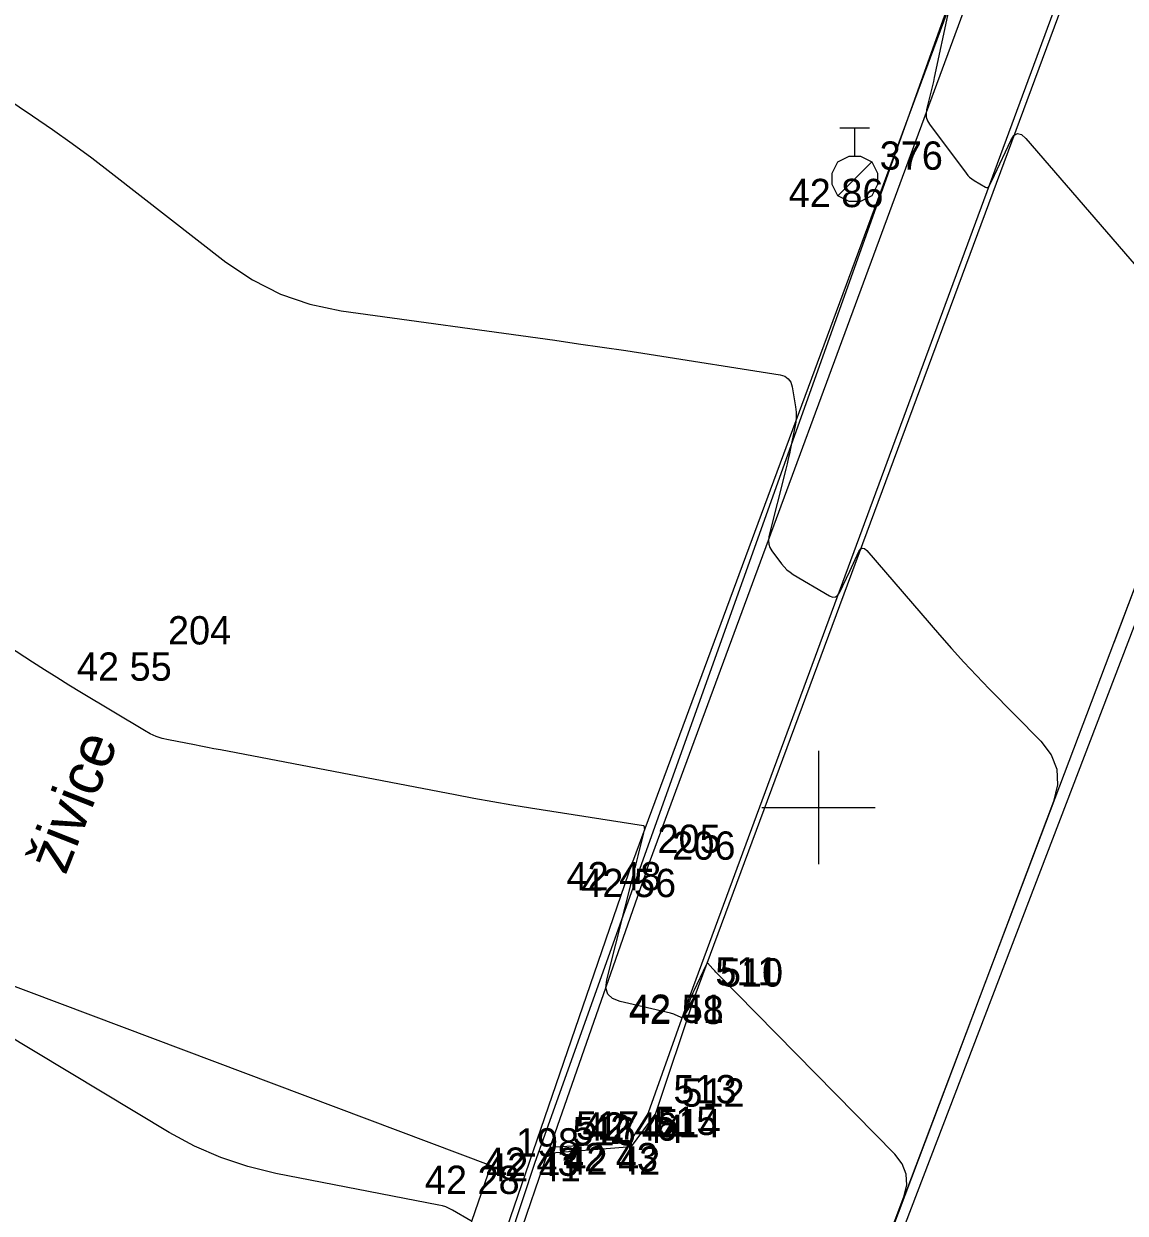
# Model space of a CAD drawing. Extents: x -702257 to -701487, y -1009871 to -1008841.
# Drawn here: x -701682.01 to -701672.29, y -1009103.58 to -1009093.08 of the extents above; entities that cross this region are included whole.
import ezdxf

# ---------------------------------------------------------------- set-up
doc = ezdxf.new("R2010")
doc.units = 0
for name, color, linetype in [('Ex_Major Contours', 7, 'Continuous'), ('Ex_Minor Contours', 7, 'Continuous'), ('Z_body', 7, 'Continuous'), ('Z_body_cisla', 7, 'Continuous'), ('Z_body_vysky_redukovane', 7, 'Continuous'), ('Z_budova', 7, 'Continuous'), ('Z_hektometricka_sit', 7, 'Continuous'), ('Z_katastr_hranice', 7, 'Continuous'), ('Z_komunikace', 7, 'Continuous'), ('Z_obruba', 7, 'Continuous'), ('Z_popisy', 7, 'Continuous'), ('Z_site_vodovod_znaky', 7, 'Continuous'), ('Z_vdz_prechod', 7, 'Continuous')]:
    doc.layers.add(name, color=color, linetype=linetype)

# ---------------------------------------------------------------- blocks, each defined once
blk = doc.blocks.new('POINT_DISPLAY')
blk.add_line((0, 0), (0, 0))
blk = doc.blocks.new('Z18')
for p, q in [((-0.13, 0.45), (0.13, 0.45)), ((0, 0.2), (0, 0.45)), ((-0.2, 0.05), (-0.15, 0.15)), ((-0.15, 0.15), (-0.05, 0.2)), ((0.15, 0.15), (-0.15, -0.15)), ((-0.05, 0.2), (0.05, 0.2)), ((0.05, 0.2), (0.15, 0.15)), ((0.15, 0.15), (0.2, 0.05)), ((-0.2, -0.05), (-0.2, 0.05)), ((0.2, 0.05), (0.2, -0.05)), ((-0.15, -0.15), (-0.2, -0.05)), ((0.2, -0.05), (0.15, -0.15)), ((-0.05, -0.2), (-0.15, -0.15)), ((0.05, -0.2), (-0.05, -0.2)), ((0.15, -0.15), (0.05, -0.2))]:
    blk.add_line(p, q)

msp = doc.modelspace()

# ---------------------------------------------------------------- linework, layer by layer
at = {"layer": 'Ex_Major Contours'}
for points in [[(-701673.854, -1009092.968), (-701673.978, -1009093.555), (-701673.986, -1009093.591), (-701673.994, -1009093.627), (-701674.002, -1009093.662), (-701674.011, -1009093.698), (-701674.046, -1009093.839), (-701674.051, -1009093.874), (-701674.049, -1009093.907), (-701674.038, -1009093.939), (-701674.02, -1009093.969), (-701673.697, -1009094.401), (-701673.682, -1009094.42), (-701673.666, -1009094.436), (-701673.647, -1009094.451), (-701673.627, -1009094.464), (-701673.527, -1009094.524), (-701673.516, -1009094.528), (-701673.507, -1009094.528), (-701673.499, -1009094.523), (-701673.493, -1009094.514), (-701673.448, -1009094.418), (-701673.303, -1009094.111), (-701673.275, -1009094.068), (-701673.244, -1009094.051), (-701673.209, -1009094.059), (-701673.171, -1009094.093), (-701671.541, -1009095.98)], [(-701671.467, -1009096.089), (-701672.393, -1009098.547)]]:
    msp.add_lwpolyline(points, dxfattribs=at)
at = {"layer": 'Ex_Minor Contours'}
for points in [[(-701682.744, -1009093.35), (-701681.934, -1009093.895), (-701681.758, -1009094.016), (-701681.584, -1009094.139), (-701681.412, -1009094.266), (-701681.242, -1009094.396), (-701680.228, -1009095.185), (-701679.995, -1009095.343), (-701679.748, -1009095.467), (-701679.487, -1009095.557), (-701679.212, -1009095.614), (-701677.325, -1009095.875), (-701677.117, -1009095.905), (-701676.909, -1009095.935), (-701676.701, -1009095.966), (-701676.493, -1009095.999), (-701675.337, -1009096.181), (-701675.297, -1009096.193), (-701675.266, -1009096.214), (-701675.245, -1009096.245), (-701675.233, -1009096.285), (-701675.203, -1009096.464), (-701675.198, -1009096.509), (-701675.197, -1009096.554), (-701675.2, -1009096.598), (-701675.207, -1009096.643), (-701675.246, -1009096.83), (-701675.256, -1009096.876), (-701675.267, -1009096.921), (-701675.277, -1009096.967), (-701675.288, -1009097.013), (-701675.437, -1009097.608), (-701675.441, -1009097.642), (-701675.439, -1009097.674), (-701675.429, -1009097.705), (-701675.411, -1009097.734), (-701675.326, -1009097.849), (-701675.303, -1009097.876), (-701675.278, -1009097.901), (-701675.251, -1009097.923), (-701675.222, -1009097.942), (-701674.904, -1009098.13), (-701674.876, -1009098.142), (-701674.851, -1009098.141), (-701674.831, -1009098.128), (-701674.814, -1009098.103), (-701674.724, -1009097.912), (-701674.643, -1009097.74), (-701674.628, -1009097.718), (-701674.612, -1009097.709), (-701674.594, -1009097.713), (-701674.574, -1009097.731), (-701673.932, -1009098.475), (-701673.825, -1009098.597), (-701673.716, -1009098.716), (-701673.606, -1009098.835), (-701673.493, -1009098.951), (-701673.039, -1009099.413), (-701672.947, -1009099.533), (-701672.897, -1009099.662), (-701672.89, -1009099.8), (-701672.926, -1009099.947), (-701674.413, -1009103.892)], [(-701674.475, -1009104.044), (-701674.246, -1009103.436), (-701674.221, -1009103.332), (-701674.226, -1009103.234), (-701674.261, -1009103.143), (-701674.326, -1009103.058), (-701675.897, -1009101.46), (-701675.905, -1009101.451), (-701675.914, -1009101.442), (-701675.923, -1009101.433), (-701675.931, -1009101.423), (-701675.978, -1009101.369), (-701675.979, -1009101.368), (-701675.981, -1009101.367), (-701675.982, -1009101.368), (-701675.983, -1009101.37), (-701675.991, -1009101.387), (-701676.1, -1009101.617), (-701676.108, -1009101.635), (-701676.116, -1009101.654), (-701676.124, -1009101.672), (-701676.131, -1009101.69), (-701676.168, -1009101.787), (-701676.171, -1009101.794), (-701676.175, -1009101.801), (-701676.178, -1009101.808), (-701676.182, -1009101.816), (-701676.197, -1009101.844), (-701676.201, -1009101.85), (-701676.206, -1009101.853), (-701676.212, -1009101.853), (-701676.218, -1009101.851), (-701676.265, -1009101.829), (-701676.275, -1009101.824), (-701676.285, -1009101.82), (-701676.296, -1009101.817), (-701676.307, -1009101.814), (-701676.751, -1009101.711), (-701676.817, -1009101.686), (-701676.858, -1009101.646), (-701676.875, -1009101.591), (-701676.868, -1009101.521), (-701676.625, -1009100.565), (-701676.616, -1009100.53), (-701676.608, -1009100.495), (-701676.599, -1009100.46), (-701676.59, -1009100.425), (-701676.54, -1009100.223), (-701676.537, -1009100.21), (-701676.534, -1009100.196), (-701676.533, -1009100.192), (-701676.533, -1009100.189), (-701676.533, -1009100.186), (-701676.534, -1009100.183), (-701676.536, -1009100.169), (-701676.537, -1009100.166), (-701676.538, -1009100.164), (-701676.541, -1009100.162), (-701676.543, -1009100.162), (-701677.54, -1009100.004), (-701677.707, -1009099.977), (-701677.874, -1009099.949), (-701678.04, -1009099.919), (-701678.207, -1009099.888), (-701680.277, -1009099.491), (-701680.334, -1009099.48), (-701680.391, -1009099.469), (-701680.449, -1009099.458), (-701680.506, -1009099.447), (-701680.734, -1009099.402), (-701680.79, -1009099.389), (-701680.845, -1009099.371), (-701680.897, -1009099.348), (-701680.948, -1009099.32), (-701681.504, -1009098.986), (-701681.613, -1009098.919), (-701681.721, -1009098.852), (-701681.829, -1009098.784), (-701681.936, -1009098.715), (-701682.92, -1009098.075)], [(-701678.068, -1009103.648), (-701678.229, -1009103.553), (-701678.258, -1009103.538), (-701678.288, -1009103.525), (-701678.318, -1009103.515), (-701678.35, -1009103.508), (-701679.789, -1009103.228), (-701680.036, -1009103.168), (-701680.274, -1009103.089), (-701680.505, -1009102.988), (-701680.728, -1009102.867), (-701685.461, -1009100.019)]]:
    msp.add_lwpolyline(points, dxfattribs=at)
at = {"layer": 'Z_budova'}
msp.add_line((-701671.35, -1009095.78), (-701674.49, -1009104.08), dxfattribs=at)
at = {"layer": 'Z_hektometricka_sit'}
for p, q in [((-701675, -1009099.5), (-701675, -1009100.5)), ((-701675, -1009099.5), (-701675, -1009100.5)), ((-701675.5, -1009100), (-701674.5, -1009100)), ((-701675.5, -1009100), (-701674.5, -1009100))]:
    msp.add_line(p, q, dxfattribs=at)
at = {"layer": 'Z_katastr_hranice'}
for p, q in [((-701668.63, -1009089.02), (-701674.37, -1009104.03)), ((-701677.5, -1009103.13), (-701673.75, -1009092.63)), ((-701678.97, -1009107.6), (-701677.5, -1009103.13))]:
    msp.add_line(p, q, dxfattribs=at)
at = {"layer": 'Z_komunikace'}
for p in [(-701673.36, -1009091.61), (-701679.76, -1009109.57)]:
    msp.add_line(p, (-701676.64, -1009100.48), dxfattribs=at)
at = {"layer": 'Z_obruba'}
for p, q in [((-701676.51, -1009100.54), (-701673.23, -1009091.65)), ((-701676.13, -1009101.65), (-701672.7, -1009092.36)), ((-701672.65, -1009092.38), (-701676.09, -1009101.66)), ((-701676.51, -1009100.54), (-701677.37, -1009103)), ((-701676.5, -1009102.69), (-701676.13, -1009101.65)), ((-701676.09, -1009101.66), (-701676.44, -1009102.71)), ((-701676.5, -1009102.69), (-701676.67, -1009102.96)), ((-701676.65, -1009102.99), (-701676.44, -1009102.71)), ((-701677.39, -1009103.05), (-701676.65, -1009102.99)), ((-701676.67, -1009102.96), (-701677.37, -1009103)), ((-701677.39, -1009103.05), (-701678.92, -1009107.49))]:
    msp.add_line(p, q, dxfattribs=at)
at = {"layer": 'Z_vdz_prechod'}
for p, q in [((-701685.99, -1009100.11), (-701677.89, -1009103.16)), ((-701677.89, -1009103.16), (-701679.2, -1009106.93))]:
    msp.add_line(p, q, dxfattribs=at)

# ---------------------------------------------------------------- block references
at = {"layer": 'Z_body'}
for p in [(-701674.68, -1009094.45), (-701680.96, -1009098.63), (-701676.64, -1009100.48), (-701676.51, -1009100.54), (-701676.13, -1009101.65), (-701676.09, -1009101.66), (-701676.5, -1009102.69), (-701676.44, -1009102.71), (-701677.37, -1009103), (-701676.67, -1009102.96), (-701676.65, -1009102.99), (-701677.39, -1009103.05), (-701677.89, -1009103.16)]:
    msp.add_blockref('POINT_DISPLAY', p, dxfattribs=at)
at = {"layer": 'Z_site_vodovod_znaky'}
msp.add_blockref('Z18', (-701674.68, -1009094.45), dxfattribs=at)

# ---------------------------------------------------------------- texts
at = {"layer": 'Z_body_cisla'}
for s, p in [('376', (-701674.46, -1009094.37)), ('204', (-701680.74, -1009098.56)), ('205', (-701676.42, -1009100.4)), ('206', (-701676.29, -1009100.46)), ('511', (-701675.91, -1009101.57)), ('510', (-701675.87, -1009101.58)), ('513', (-701676.28, -1009102.61)), ('512', (-701676.21, -1009102.64)), ('517', (-701677.14, -1009102.93)), ('515', (-701676.45, -1009102.89)), ('514', (-701676.42, -1009102.91)), ('198', (-701677.67, -1009103.08)), ('516', (-701677.17, -1009102.98))]:
    msp.add_text(s, height=0.25, dxfattribs=at).set_placement(p)
at = {"layer": 'Z_body_vysky_redukovane'}
for s, p in [('42 86', (-701675.263, -1009094.7)), ('42 55', (-701681.543, -1009098.88)), ('42 48', (-701677.223, -1009100.73)), ('42 56', (-701677.093, -1009100.79)), ('42 48', (-701676.673, -1009101.91)), ('42 51', (-701676.672, -1009101.9)), ('42 46', (-701677.083, -1009102.94)), ('42 44', (-701677.023, -1009102.96)), ('42 43', (-701677.953, -1009103.25)), ('42 43', (-701677.253, -1009103.21)), ('42 42', (-701677.233, -1009103.24)), ('42 41', (-701677.932, -1009103.3)), ('42 28', (-701678.473, -1009103.41))]:
    msp.add_text(s, height=0.25, dxfattribs=at).set_placement(p)
at = {"layer": 'Z_popisy'}
msp.add_text('živice', height=0.38, rotation=68.4, dxfattribs=at).set_placement((-701681.644, -1009100.604))

doc.saveas('drawing.dxf')
